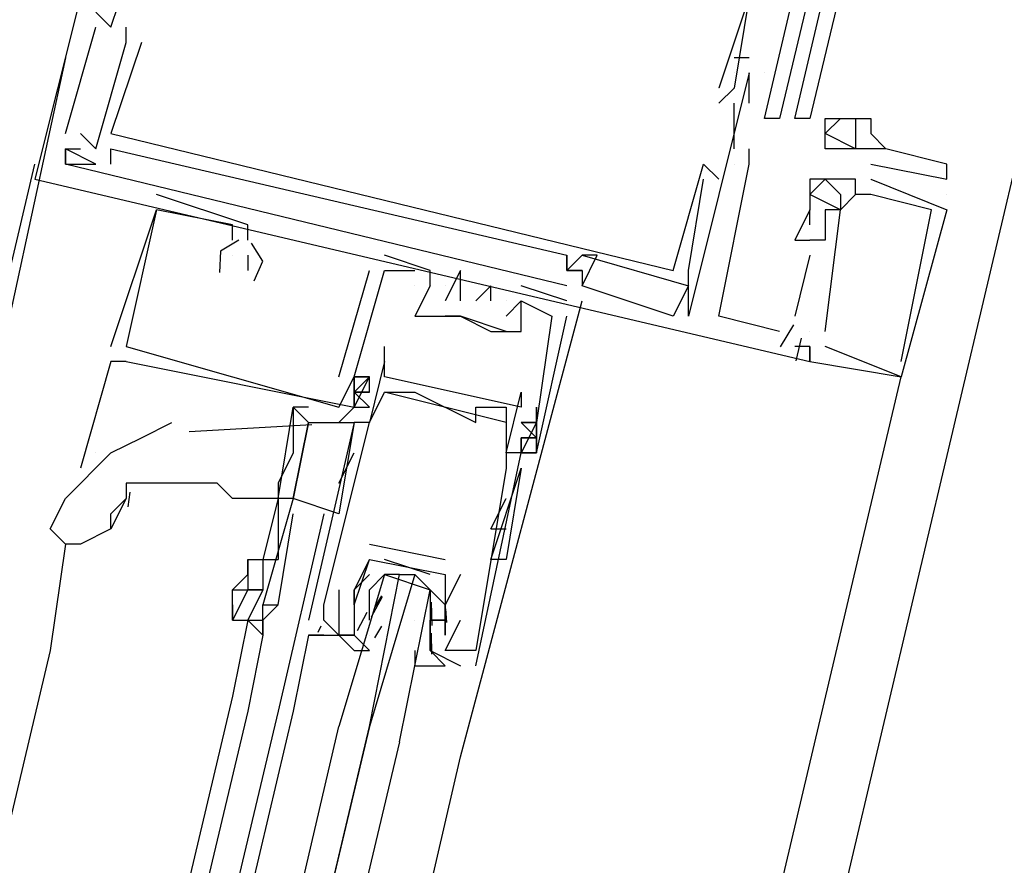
# Model space of a CAD drawing. Header units: feet. Extents: x -79 to 198, y -22 to 181.
# Tile 272 of 277: x 137.64 to 138.504, y 119.216 to 119.958. Entities that reach past the tile are written whole.
import ezdxf

# ---------------------------------------------------------------- set-up
doc = ezdxf.new("R2010")
doc.units = ezdxf.units.FT
doc.layers.add('A-LINEA', color=7, linetype='CONTINUOUS')

msp = doc.modelspace()

# ---------------------------------------------------------------- linework, layer by layer
at = {"layer": 'A-LINEA'}
for p, q in [((139.5467, 124.2044), (135.96, 109.0178)), ((137.68, 119.8578), (137.7067, 119.9511)), ((137.68, 119.8578), (137.7067, 119.9511)), ((137.68, 119.8578), (137.7067, 119.9511)), ((137.7067, 119.9511), (137.7067, 119.9511)), ((137.7067, 119.9511), (137.7067, 119.9511)), ((137.7067, 119.9511), (137.7067, 119.9511)), ((137.72, 119.9511), (137.72, 119.9511)), ((137.72, 119.9511), (137.72, 119.9511)), ((137.72, 119.9511), (137.72, 119.9511)), ((137.7333, 119.9511), (137.7333, 119.9511)), ((137.7333, 119.9511), (137.7333, 119.9511)), ((137.7333, 119.9511), (137.7333, 119.9511)), ((137.7333, 119.9378), (137.7333, 119.9378)), ((137.7333, 119.9378), (137.7333, 119.9378)), ((137.7333, 119.9378), (137.7333, 119.9378)), ((137.7467, 119.9378), (137.7467, 119.9378)), ((137.7467, 119.9378), (137.7467, 119.9378)), ((137.7467, 119.9378), (137.7467, 119.9378)), ((137.68, 119.9244), (137.5733, 119.4311)), ((138.28, 119.9244), (138.2667, 119.9244)), ((138.2667, 119.9244), (138.2667, 119.9244)), ((138.28, 119.9244), (138.2667, 119.9244)), ((138.2667, 119.9244), (138.2667, 119.9244)), ((138.28, 119.9244), (138.2667, 119.9244)), ((138.2667, 119.9244), (138.2667, 119.9244)), ((138.28, 119.9244), (138.28, 119.9244)), ((138.28, 119.9244), (138.28, 119.9244)), ((138.28, 119.9244), (138.28, 119.9244)), ((138.28, 119.9111), (138.2267, 119.6978)), ((138.28, 119.9111), (138.2267, 119.6978)), ((138.28, 119.9111), (138.2267, 119.6978)), ((138.2667, 119.9111), (138.2667, 119.9111)), ((138.2667, 119.9111), (138.2667, 119.9111)), ((138.2667, 119.9111), (138.2667, 119.9111)), ((138.2667, 119.9111), (138.2667, 119.9111)), ((138.2667, 119.9111), (138.2667, 119.9111)), ((138.2667, 119.9111), (138.2667, 119.9111)), ((138.28, 119.8844), (138.28, 119.9111)), ((138.28, 119.9111), (138.28, 119.9111)), ((138.28, 119.9111), (138.28, 119.9111)), ((138.28, 119.9111), (138.28, 119.9111)), ((138.28, 119.8844), (138.28, 119.9111)), ((138.28, 119.9111), (138.28, 119.9111)), ((138.28, 119.9111), (138.28, 119.9111)), ((138.28, 119.9111), (138.28, 119.9111)), ((138.28, 119.8844), (138.28, 119.9111)), ((138.28, 119.9111), (138.28, 119.9111)), ((138.28, 119.9111), (138.28, 119.9111)), ((138.28, 119.9111), (138.28, 119.9111)), ((138.2933, 119.9111), (138.2933, 119.9111)), ((138.2933, 119.9111), (138.2933, 119.9111)), ((138.2933, 119.9111), (138.2933, 119.9111)), ((138.2933, 119.9111), (138.2933, 119.9111)), ((138.2933, 119.9111), (138.2933, 119.9111)), ((138.2933, 119.9111), (138.2933, 119.9111)), ((138.2533, 119.8978), (138.2533, 119.8978)), ((138.2533, 119.8978), (138.2533, 119.8978)), ((138.2533, 119.8978), (138.2533, 119.8978)), ((138.2667, 119.8978), (138.2667, 119.8978)), ((138.2667, 119.8978), (138.2667, 119.8978)), ((138.2667, 119.8978), (138.2667, 119.8978)), ((138.2533, 119.8844), (138.2533, 119.8844)), ((138.2533, 119.8844), (138.2533, 119.8844)), ((138.2533, 119.8844), (138.2533, 119.8844)), ((138.2667, 119.8444), (138.2667, 119.8844)), ((138.2667, 119.8844), (138.2667, 119.8844)), ((138.2667, 119.8444), (138.2667, 119.8844)), ((138.2667, 119.8844), (138.2667, 119.8844)), ((138.2667, 119.8444), (138.2667, 119.8844)), ((138.2667, 119.8844), (138.2667, 119.8844)), ((138.28, 119.8844), (138.28, 119.8844)), ((138.28, 119.8844), (138.28, 119.8844)), ((138.28, 119.8844), (138.28, 119.8844)), ((138.3467, 119.8711), (138.3467, 119.8711)), ((138.36, 119.8711), (138.36, 119.8711)), ((138.36, 119.8711), (138.36, 119.8711)), ((138.36, 119.8711), (138.36, 119.8711)), ((138.3733, 119.8711), (138.3733, 119.8711)), ((138.3733, 119.8711), (138.3733, 119.8711)), ((138.3867, 119.8711), (138.3867, 119.8711)), ((137.68, 119.8578), (137.68, 119.8578)), ((137.68, 119.8578), (137.68, 119.8578)), ((137.68, 119.8578), (137.68, 119.8578)), ((137.7067, 119.8444), (137.6933, 119.8578)), ((137.6933, 119.8578), (137.6933, 119.8578)), ((137.7067, 119.8444), (137.6933, 119.8578)), ((137.6933, 119.8578), (137.6933, 119.8578)), ((137.7067, 119.8444), (137.6933, 119.8578)), ((137.6933, 119.8578), (137.6933, 119.8578)), ((137.72, 119.8578), (137.72, 119.8578)), ((137.72, 119.8578), (137.72, 119.8578)), ((137.72, 119.8578), (137.72, 119.8578)), ((138.3467, 119.8578), (138.3467, 119.8578)), ((138.3867, 119.8578), (138.3867, 119.8578)), ((137.68, 119.8444), (137.68, 119.8444)), ((137.68, 119.8444), (137.68, 119.8444)), ((137.68, 119.8444), (137.68, 119.8444)), ((137.68, 119.8444), (137.68, 119.8444)), ((137.68, 119.8444), (137.68, 119.8444)), ((137.68, 119.8444), (137.68, 119.8444)), ((137.6933, 119.8444), (137.6933, 119.8444)), ((137.6933, 119.8444), (137.6933, 119.8444)), ((137.6933, 119.8444), (137.6933, 119.8444)), ((137.7067, 119.8444), (137.7067, 119.8444)), ((137.7067, 119.8444), (137.7067, 119.8444)), ((137.7067, 119.8444), (137.7067, 119.8444)), ((137.7067, 119.8444), (137.7067, 119.8444)), ((137.7067, 119.8444), (137.7067, 119.8444)), ((137.7067, 119.8444), (137.7067, 119.8444)), ((137.72, 119.8444), (137.72, 119.8444)), ((137.72, 119.8444), (137.72, 119.8444)), ((137.72, 119.8444), (137.72, 119.8444)), ((138.2667, 119.8444), (138.2667, 119.8444)), ((138.2667, 119.8444), (138.2667, 119.8444)), ((138.2667, 119.8444), (138.2667, 119.8444)), ((138.28, 119.8444), (138.28, 119.8444)), ((138.28, 119.8444), (138.28, 119.8444)), ((138.28, 119.8444), (138.28, 119.8444)), ((138.3467, 119.8444), (138.3467, 119.8444)), ((138.36, 119.8444), (138.36, 119.8444)), ((138.3733, 119.8444), (138.3733, 119.8444)), ((138.3733, 119.8444), (138.3733, 119.8444)), ((138.3733, 119.8444), (138.3733, 119.8444)), ((138.3867, 119.8444), (138.3867, 119.8444)), ((138.3867, 119.8444), (138.3867, 119.8444)), ((138.3867, 119.8444), (138.3867, 119.8444)), ((138.3867, 119.8444), (138.3867, 119.8444)), ((138.4, 119.8444), (138.4, 119.8444)), ((138.4, 119.8444), (138.4, 119.8444)), ((138.4, 119.8444), (138.4, 119.8444)), ((136.0267, 112.9511), (137.6533, 119.8311)), ((137.68, 119.8311), (137.68, 119.8311)), ((137.68, 119.8311), (137.68, 119.8311)), ((137.68, 119.8311), (137.68, 119.8311)), ((137.68, 119.8311), (137.68, 119.8311)), ((137.68, 119.8311), (137.68, 119.8311)), ((137.68, 119.8311), (137.68, 119.8311)), ((137.6933, 119.8311), (137.6933, 119.8311)), ((137.6933, 119.8311), (137.6933, 119.8311)), ((137.6933, 119.8311), (137.6933, 119.8311)), ((137.7067, 119.8311), (137.7067, 119.8311)), ((137.7067, 119.8311), (137.7067, 119.8311)), ((137.7067, 119.8311), (137.7067, 119.8311)), ((137.7067, 119.8311), (137.7067, 119.8311)), ((137.7067, 119.8311), (137.7067, 119.8311)), ((137.7067, 119.8311), (137.7067, 119.8311)), ((137.72, 119.8311), (137.72, 119.8311)), ((137.72, 119.8311), (137.72, 119.8311)), ((137.72, 119.8311), (137.72, 119.8311)), ((138.24, 119.8311), (138.24, 119.8311)), ((138.24, 119.8311), (138.24, 119.8311)), ((138.24, 119.8311), (138.24, 119.8311)), ((138.2667, 119.8311), (138.2667, 119.8311)), ((138.2667, 119.8311), (138.2667, 119.8311)), ((138.2667, 119.8311), (138.2667, 119.8311)), ((138.2667, 119.8311), (138.2667, 119.8311)), ((138.2667, 119.8311), (138.2667, 119.8311)), ((138.2667, 119.8311), (138.2667, 119.8311)), ((138.28, 119.8311), (138.28, 119.8311)), ((138.28, 119.8311), (138.28, 119.8311)), ((138.28, 119.8311), (138.28, 119.8311)), ((138.28, 119.8311), (138.28, 119.8311)), ((138.28, 119.8311), (138.28, 119.8311)), ((138.28, 119.8311), (138.28, 119.8311)), ((138.28, 119.8311), (138.28, 119.8311)), ((138.28, 119.8311), (138.28, 119.8311)), ((138.28, 119.8311), (138.28, 119.8311)), ((138.3867, 119.8311), (138.3867, 119.8311)), ((138.4533, 119.8311), (138.4533, 119.8311)), ((137.6533, 119.8178), (137.6533, 119.8178)), ((137.6533, 119.8178), (137.6533, 119.8178)), ((137.6533, 119.8178), (137.6533, 119.8178)), ((138.24, 119.8178), (138.24, 119.8178)), ((138.24, 119.8178), (138.24, 119.8178)), ((138.24, 119.8178), (138.24, 119.8178)), ((138.2533, 119.8178), (138.2533, 119.8178)), ((138.2533, 119.8178), (138.2533, 119.8178)), ((138.2533, 119.8178), (138.2533, 119.8178)), ((138.3333, 119.8178), (138.3333, 119.8178)), ((138.3333, 119.8178), (138.3333, 119.8178)), ((138.3333, 119.8178), (138.3333, 119.8178)), ((138.3467, 119.8178), (138.3467, 119.8178)), ((138.3467, 119.8178), (138.3467, 119.8178)), ((138.3467, 119.8178), (138.3467, 119.8178)), ((138.3467, 119.8178), (138.3467, 119.8178)), ((138.3467, 119.8178), (138.3467, 119.8178)), ((138.3467, 119.8178), (138.3467, 119.8178)), ((138.36, 119.8178), (138.36, 119.8178)), ((138.36, 119.8178), (138.36, 119.8178)), ((138.36, 119.8178), (138.36, 119.8178)), ((138.3733, 119.8178), (138.3733, 119.8178)), ((138.3733, 119.8178), (138.3733, 119.8178)), ((138.3733, 119.8178), (138.3733, 119.8178)), ((138.3867, 119.8178), (138.3867, 119.8178)), ((138.3867, 119.8178), (138.3867, 119.8178)), ((138.3867, 119.8178), (138.3867, 119.8178)), ((138.4533, 119.8178), (138.4533, 119.8178)), ((137.76, 119.8044), (137.76, 119.8044)), ((137.76, 119.8044), (137.76, 119.8044)), ((137.76, 119.8044), (137.76, 119.8044)), ((138.3333, 119.8044), (138.3333, 119.8044)), ((138.3333, 119.8044), (138.3333, 119.8044)), ((138.3333, 119.8044), (138.3333, 119.8044)), ((138.36, 119.8044), (138.36, 119.8044)), ((138.36, 119.8044), (138.36, 119.8044)), ((138.36, 119.8044), (138.36, 119.8044)), ((138.3733, 119.8044), (138.3733, 119.8044)), ((138.3733, 119.8044), (138.3733, 119.8044)), ((138.3733, 119.8044), (138.3733, 119.8044)), ((138.3733, 119.8044), (138.3733, 119.8044)), ((138.3733, 119.8044), (138.3733, 119.8044)), ((138.3733, 119.8044), (138.3733, 119.8044)), ((138.3867, 119.8044), (138.3867, 119.8044)), ((138.3867, 119.8044), (138.3867, 119.8044)), ((138.3867, 119.8044), (138.3867, 119.8044)), ((138.3867, 119.8044), (138.3867, 119.8044)), ((138.3867, 119.8044), (138.3867, 119.8044)), ((138.3867, 119.8044), (138.3867, 119.8044)), ((138.4533, 119.8044), (138.4533, 119.8044)), ((137.72, 119.6711), (137.76, 119.7911)), ((137.72, 119.6711), (137.76, 119.7911)), ((137.72, 119.6711), (137.76, 119.7911)), ((137.76, 119.7911), (137.76, 119.7911)), ((137.76, 119.7911), (137.76, 119.7911)), ((137.76, 119.7911), (137.76, 119.7911)), ((137.76, 119.7911), (137.76, 119.7911)), ((137.76, 119.7911), (137.76, 119.7911)), ((137.76, 119.7911), (137.76, 119.7911)), ((138.3333, 119.7911), (138.3333, 119.7911)), ((138.3333, 119.7911), (138.3333, 119.7911)), ((138.3333, 119.7911), (138.3333, 119.7911)), ((138.3333, 119.7911), (138.3333, 119.7911)), ((138.3333, 119.7911), (138.3333, 119.7911)), ((138.3333, 119.7911), (138.3333, 119.7911)), ((138.3467, 119.7911), (138.3467, 119.7911)), ((138.3467, 119.7911), (138.3467, 119.7911)), ((138.3467, 119.7911), (138.3467, 119.7911)), ((138.3467, 119.7911), (138.3467, 119.7911)), ((138.3467, 119.7911), (138.3467, 119.7911)), ((138.3467, 119.7911), (138.3467, 119.7911)), ((138.3467, 119.7911), (138.3467, 119.7911)), ((138.3467, 119.7911), (138.3467, 119.7911)), ((138.3467, 119.7911), (138.3467, 119.7911)), ((138.36, 119.7911), (138.36, 119.7911)), ((138.36, 119.7911), (138.36, 119.7911)), ((138.36, 119.7911), (138.36, 119.7911)), ((138.36, 119.7911), (138.36, 119.7911)), ((138.36, 119.7911), (138.36, 119.7911)), ((138.36, 119.7911), (138.36, 119.7911)), ((138.44, 119.7911), (138.44, 119.7911)), ((138.44, 119.7911), (138.44, 119.7911)), ((138.44, 119.7911), (138.44, 119.7911)), ((138.4533, 119.7911), (138.4533, 119.7911)), ((138.4533, 119.7911), (138.4533, 119.7911)), ((138.4533, 119.7911), (138.4533, 119.7911)), ((137.8267, 119.7778), (137.8267, 119.7778)), ((137.8267, 119.7778), (137.8267, 119.7778)), ((137.8267, 119.7778), (137.8267, 119.7778)), ((137.84, 119.7778), (137.84, 119.7778)), ((137.84, 119.7778), (137.84, 119.7778)), ((137.84, 119.7778), (137.84, 119.7778)), ((138.3333, 119.7778), (138.3333, 119.7778)), ((138.3333, 119.7778), (138.3333, 119.7778)), ((138.3333, 119.7778), (138.3333, 119.7778)), ((138.3467, 119.7778), (138.3467, 119.7778)), ((138.3467, 119.7778), (138.3467, 119.7778)), ((138.3467, 119.7778), (138.3467, 119.7778)), ((137.8267, 119.7644), (137.8267, 119.7644)), ((137.8267, 119.7644), (137.8267, 119.7644)), ((137.8267, 119.7644), (137.8267, 119.7644)), ((137.84, 119.7644), (137.84, 119.7644)), ((137.84, 119.7644), (137.84, 119.7644)), ((137.84, 119.7644), (137.84, 119.7644)), ((138.32, 119.7644), (138.3333, 119.7644)), ((138.32, 119.7644), (138.32, 119.7644)), ((138.32, 119.7644), (138.3333, 119.7644)), ((138.32, 119.7644), (138.32, 119.7644)), ((138.32, 119.7644), (138.3333, 119.7644)), ((138.32, 119.7644), (138.32, 119.7644)), ((138.3333, 119.7644), (138.3333, 119.7644)), ((138.3333, 119.7644), (138.3333, 119.7644)), ((138.3333, 119.7644), (138.3333, 119.7644)), ((138.3333, 119.7644), (138.3333, 119.7644)), ((138.3333, 119.7644), (138.3333, 119.7644)), ((138.3333, 119.7644), (138.3333, 119.7644)), ((138.3467, 119.7644), (138.3467, 119.7644)), ((138.3467, 119.7644), (138.3467, 119.7644)), ((138.3467, 119.7644), (138.3467, 119.7644)), ((137.8267, 119.7511), (137.8267, 119.7511)), ((137.8267, 119.7511), (137.8267, 119.7511)), ((137.8267, 119.7511), (137.8267, 119.7511)), ((137.84, 119.7511), (137.84, 119.7378)), ((137.84, 119.7511), (137.84, 119.7511)), ((137.84, 119.7511), (137.84, 119.7378)), ((137.84, 119.7511), (137.84, 119.7511)), ((137.84, 119.7511), (137.84, 119.7378)), ((137.84, 119.7511), (137.84, 119.7511)), ((137.96, 119.7511), (137.96, 119.7511)), ((137.96, 119.7511), (137.96, 119.7511)), ((137.96, 119.7511), (137.96, 119.7511)), ((138.12, 119.7511), (138.12, 119.7511)), ((138.12, 119.7511), (138.12, 119.7511)), ((138.12, 119.7511), (138.12, 119.7511)), ((138.1333, 119.7511), (138.1333, 119.7511)), ((138.1333, 119.7511), (138.1333, 119.7511)), ((138.1333, 119.7511), (138.1333, 119.7511)), ((138.1333, 119.7511), (138.1333, 119.7511)), ((138.1333, 119.7511), (138.1333, 119.7511)), ((138.1333, 119.7511), (138.1333, 119.7511)), ((138.1467, 119.7511), (138.1467, 119.7511)), ((138.1467, 119.7511), (138.1467, 119.7511)), ((138.1467, 119.7511), (138.1467, 119.7511)), ((138.3333, 119.7511), (138.32, 119.6978)), ((138.3333, 119.7511), (138.32, 119.6978)), ((138.3333, 119.7511), (138.32, 119.6978)), ((138.3333, 119.7511), (138.3333, 119.7511)), ((138.3333, 119.7511), (138.3333, 119.7511)), ((138.3333, 119.7511), (138.3333, 119.7511)), ((137.84, 119.7378), (137.84, 119.7378)), ((137.84, 119.7378), (137.84, 119.7378)), ((137.84, 119.7378), (137.84, 119.7378)), ((137.92, 119.6444), (137.9467, 119.7378)), ((137.92, 119.6444), (137.9467, 119.7378)), ((137.92, 119.6444), (137.9467, 119.7378)), ((137.9467, 119.7378), (137.9467, 119.7378)), ((137.9467, 119.7378), (137.9467, 119.7378)), ((137.9467, 119.7378), (137.9467, 119.7378)), ((137.96, 119.7378), (137.96, 119.7378)), ((137.96, 119.7378), (137.96, 119.7378)), ((137.96, 119.7378), (137.96, 119.7378)), ((137.96, 119.7378), (137.96, 119.7378)), ((137.96, 119.7378), (137.96, 119.7378)), ((137.96, 119.7378), (137.96, 119.7378)), ((137.9867, 119.7378), (137.9867, 119.7378)), ((137.9867, 119.7378), (137.9867, 119.7378)), ((137.9867, 119.7378), (137.9867, 119.7378)), ((138, 119.7378), (138, 119.7378)), ((138, 119.7378), (138, 119.7378)), ((138, 119.7378), (138, 119.7378)), ((138.0267, 119.7378), (138.0267, 119.7378)), ((138.0267, 119.7378), (138.0267, 119.7378)), ((138.0267, 119.7378), (138.0267, 119.7378)), ((138.12, 119.7378), (138.12, 119.7378)), ((138.12, 119.7378), (138.12, 119.7378)), ((138.12, 119.7378), (138.12, 119.7378)), ((138.12, 119.7378), (138.12, 119.7378)), ((138.12, 119.7378), (138.12, 119.7378)), ((138.12, 119.7378), (138.12, 119.7378)), ((138.12, 119.7378), (138.12, 119.7378)), ((138.12, 119.7378), (138.12, 119.7378)), ((138.12, 119.7378), (138.12, 119.7378)), ((138.1333, 119.7378), (138.1333, 119.7378)), ((138.1333, 119.7378), (138.1333, 119.7244)), ((138.1333, 119.7378), (138.1333, 119.7378)), ((138.1333, 119.7378), (138.1333, 119.7378)), ((138.1333, 119.7378), (138.1333, 119.7244)), ((138.1333, 119.7378), (138.1333, 119.7378)), ((138.1333, 119.7378), (138.1333, 119.7378)), ((138.1333, 119.7378), (138.1333, 119.7244)), ((138.1333, 119.7378), (138.1333, 119.7378)), ((138.2133, 119.7378), (138.2133, 119.7378)), ((138.2133, 119.7378), (138.2133, 119.7378)), ((138.2133, 119.7378), (138.2133, 119.7378)), ((138.2267, 119.7378), (138.2267, 119.7378)), ((138.2267, 119.7378), (138.2267, 119.7378)), ((138.2267, 119.7378), (138.2267, 119.7378)), ((137.9867, 119.7244), (137.9867, 119.7244)), ((137.9867, 119.7244), (137.9867, 119.7244)), ((137.9867, 119.7244), (137.9867, 119.7244)), ((138, 119.7244), (138, 119.7244)), ((138, 119.7244), (138, 119.7244)), ((138, 119.7244), (138, 119.7244)), ((138, 119.7244), (138, 119.7244)), ((138, 119.7244), (138, 119.7244)), ((138, 119.7244), (138, 119.7244)), ((138.0133, 119.7244), (138.0133, 119.7244)), ((138.0133, 119.7244), (138.0133, 119.7244)), ((138.0133, 119.7244), (138.0133, 119.7244)), ((138.0267, 119.7244), (138.0267, 119.7244)), ((138.0267, 119.7244), (138.0267, 119.7244)), ((138.0267, 119.7244), (138.0267, 119.7244)), ((138.0533, 119.7244), (138.0533, 119.7244)), ((138.0533, 119.7244), (138.0533, 119.7244)), ((138.0533, 119.7244), (138.0533, 119.7244)), ((138.08, 119.7244), (138.08, 119.7244)), ((138.08, 119.7244), (138.08, 119.7244)), ((138.08, 119.7244), (138.08, 119.7244)), ((138.12, 119.7244), (138.12, 119.7244)), ((138.12, 119.7244), (138.12, 119.7244)), ((138.12, 119.7244), (138.12, 119.7244)), ((138.1333, 119.7244), (138.1333, 119.7244)), ((138.1333, 119.7244), (138.1333, 119.7244)), ((138.1333, 119.7244), (138.1333, 119.7244)), ((138.1333, 119.7244), (138.1333, 119.7244)), ((138.1333, 119.7244), (138.1333, 119.7244)), ((138.1333, 119.7244), (138.1333, 119.7244)), ((138.2267, 119.7244), (138.2133, 119.6978)), ((138.2267, 119.7244), (138.2133, 119.6978)), ((138.2267, 119.7244), (138.2133, 119.6978)), ((138.2267, 119.7244), (138.2267, 119.7244)), ((138.2267, 119.7244), (138.2267, 119.7244)), ((138.2267, 119.7244), (138.2267, 119.7244)), ((138.0133, 119.7111), (138.0133, 119.7111)), ((138.0133, 119.7111), (138.0133, 119.7111)), ((138.0133, 119.7111), (138.0133, 119.7111)), ((138.0267, 119.7111), (138.0267, 119.7111)), ((138.0267, 119.7111), (138.0267, 119.7111)), ((138.0267, 119.7111), (138.0267, 119.7111)), ((138.0267, 119.3111), (138.1333, 119.7111)), ((138.04, 119.7111), (138.04, 119.7111)), ((138.04, 119.7111), (138.04, 119.7111)), ((138.04, 119.7111), (138.04, 119.7111)), ((138.0533, 119.7111), (138.0533, 119.7111)), ((138.0533, 119.7111), (138.0533, 119.7111)), ((138.0533, 119.7111), (138.0533, 119.7111)), ((138.0667, 119.7111), (138.0667, 119.7111)), ((138.0667, 119.7111), (138.0667, 119.7111)), ((138.0667, 119.7111), (138.0667, 119.7111)), ((138.08, 119.7111), (138.08, 119.7111)), ((138.08, 119.7111), (138.08, 119.7111)), ((138.08, 119.7111), (138.08, 119.7111)), ((138.08, 119.7111), (138.08, 119.7111)), ((138.08, 119.7111), (138.08, 119.7111)), ((138.08, 119.7111), (138.08, 119.7111)), ((138.12, 119.7111), (138.12, 119.7111)), ((138.12, 119.7111), (138.12, 119.7111)), ((138.12, 119.7111), (138.12, 119.7111)), ((137.9867, 119.6978), (137.9867, 119.6978)), ((137.9867, 119.6978), (137.9867, 119.6978)), ((137.9867, 119.6978), (137.9867, 119.6978)), ((138, 119.6978), (138, 119.6978)), ((138, 119.6978), (138.0133, 119.6978)), ((138, 119.6978), (138, 119.6978)), ((138, 119.6978), (138, 119.6978)), ((138.0267, 119.6978), (138.0267, 119.6978)), ((138.0267, 119.6978), (138.0267, 119.6978)), ((138.0267, 119.6978), (138.0267, 119.6978)), ((138.0267, 119.6978), (138.0267, 119.6978)), ((138.0267, 119.6978), (138.0267, 119.6978)), ((138.0667, 119.6978), (138.0667, 119.6978)), ((138.0667, 119.6978), (138.0667, 119.6978)), ((138.0667, 119.6978), (138.0667, 119.6978)), ((138.1067, 119.6978), (138.1067, 119.6978)), ((138.1067, 119.6978), (138.1067, 119.6978)), ((138.1067, 119.6978), (138.1067, 119.6978)), ((138.12, 119.6978), (138.12, 119.6978)), ((138.12, 119.6978), (138.12, 119.6978)), ((138.12, 119.6978), (138.12, 119.6978)), ((138.2133, 119.6978), (138.2133, 119.6978)), ((138.2133, 119.6978), (138.2133, 119.6978)), ((138.2133, 119.6978), (138.2133, 119.6978)), ((138.2133, 119.6978), (138.2133, 119.6978)), ((138.2133, 119.6978), (138.2133, 119.6978)), ((138.2133, 119.6978), (138.2133, 119.6978)), ((138.2267, 119.6978), (138.2267, 119.6978)), ((138.2267, 119.6978), (138.2267, 119.6978)), ((138.2267, 119.6978), (138.2267, 119.6978)), ((138.2267, 119.6978), (138.2267, 119.6978)), ((138.2267, 119.6978), (138.2267, 119.6978)), ((138.2267, 119.6978), (138.2267, 119.6978)), ((138.2533, 119.6978), (138.2533, 119.6978)), ((138.2533, 119.6978), (138.2533, 119.6978)), ((138.2533, 119.6978), (138.2533, 119.6978)), ((138.32, 119.6978), (138.32, 119.6978)), ((138.32, 119.6978), (138.32, 119.6978)), ((138.32, 119.6978), (138.32, 119.6978)), ((138.3188, 119.6902), (138.3073, 119.6707)), ((138.3188, 119.6902), (138.3073, 119.6707)), ((138.3188, 119.6902), (138.3073, 119.6707)), ((138.0533, 119.6844), (138.0533, 119.6844)), ((138.0533, 119.6844), (138.0533, 119.6844)), ((138.0533, 119.6844), (138.0533, 119.6844)), ((138.08, 119.6844), (138.08, 119.6844)), ((138.08, 119.6844), (138.08, 119.6844)), ((138.08, 119.6844), (138.08, 119.6844)), ((138.3067, 119.6844), (138.3067, 119.6844)), ((138.3067, 119.6844), (138.3067, 119.6844)), ((138.3067, 119.6844), (138.3067, 119.6844)), ((138.3257, 119.6784), (138.3209, 119.6584)), ((138.3257, 119.6784), (138.3209, 119.6584)), ((138.3257, 119.6784), (138.3209, 119.6584)), ((138.3333, 119.6844), (138.3333, 119.6844)), ((138.3333, 119.6844), (138.3333, 119.6844)), ((138.3333, 119.6844), (138.3333, 119.6844)), ((138.3333, 119.6844), (138.3333, 119.6844)), ((138.3333, 119.6844), (138.3333, 119.6844)), ((138.3333, 119.6844), (138.3333, 119.6844)), ((138.3467, 119.6844), (138.3467, 119.6844)), ((138.3467, 119.6844), (138.3467, 119.6844)), ((138.3467, 119.6844), (138.3467, 119.6844)), ((137.72, 119.6711), (137.72, 119.6711)), ((137.72, 119.6711), (137.72, 119.6711)), ((137.72, 119.6711), (137.72, 119.6711)), ((137.7333, 119.6711), (137.7333, 119.6711)), ((137.7333, 119.6711), (137.7333, 119.6711)), ((137.7333, 119.6711), (137.7333, 119.6711)), ((137.7333, 119.6711), (137.7333, 119.6711)), ((137.7333, 119.6711), (137.7333, 119.6711)), ((137.7333, 119.6711), (137.7333, 119.6711)), ((137.96, 119.6711), (137.96, 119.6711)), ((138.32, 119.6711), (138.32, 119.6711)), ((138.32, 119.6711), (138.32, 119.6711)), ((138.32, 119.6711), (138.32, 119.6711)), ((138.3333, 119.6711), (138.3333, 119.6711)), ((138.3333, 119.6711), (138.3333, 119.6711)), ((138.3333, 119.6711), (138.3333, 119.6711)), ((138.3333, 119.6711), (138.3333, 119.6711)), ((138.3333, 119.6711), (138.3333, 119.6711)), ((138.3333, 119.6711), (138.3333, 119.6711)), ((138.3467, 119.6711), (138.3467, 119.6711)), ((138.3467, 119.6711), (138.3467, 119.6711)), ((138.3467, 119.6711), (138.3467, 119.6711)), ((137.72, 119.6578), (137.6933, 119.5644)), ((137.7333, 119.6578), (137.72, 119.6578)), ((137.7333, 119.6578), (137.72, 119.6578)), ((137.7333, 119.6578), (137.72, 119.6578)), ((137.7333, 119.6578), (137.7333, 119.6578)), ((137.7333, 119.6578), (137.7333, 119.6578)), ((137.7333, 119.6578), (137.7333, 119.6578)), ((137.96, 119.6578), (137.96, 119.6578)), ((137.96, 119.6578), (137.96, 119.6578)), ((138.3333, 119.6578), (138.3333, 119.6578)), ((138.3333, 119.6578), (138.3333, 119.6578)), ((138.3333, 119.6578), (138.3333, 119.6578)), ((138.3333, 119.6578), (138.3333, 119.6578)), ((138.3333, 119.6578), (138.3333, 119.6578)), ((138.3333, 119.6578), (138.3333, 119.6578)), ((138.4133, 119.6578), (138.4133, 119.6578)), ((138.4133, 119.6578), (138.4133, 119.6578)), ((138.4133, 119.6578), (138.4133, 119.6578)), ((136.7867, 112.7644), (138.4133, 119.6444)), ((137.92, 119.6444), (137.92, 119.6444)), ((137.92, 119.6444), (137.92, 119.6444)), ((137.92, 119.6444), (137.92, 119.6444)), ((137.9333, 119.6444), (137.9333, 119.6444)), ((137.9333, 119.6444), (137.9333, 119.6444)), ((137.9333, 119.6444), (137.9333, 119.6444)), ((137.9333, 119.6444), (137.9333, 119.6444)), ((137.9333, 119.6444), (137.9333, 119.6444)), ((137.9333, 119.6444), (137.9333, 119.6444)), ((137.9333, 119.6444), (137.9333, 119.6444)), ((137.9333, 119.6444), (137.9333, 119.6444)), ((137.9333, 119.6444), (137.9333, 119.6444)), ((137.9467, 119.6311), (137.9467, 119.6444)), ((137.9467, 119.6444), (137.9467, 119.6444)), ((137.9467, 119.6444), (137.9467, 119.6444)), ((137.9467, 119.6311), (137.9467, 119.6444)), ((137.9467, 119.6444), (137.9467, 119.6444)), ((137.9467, 119.6444), (137.9467, 119.6444)), ((137.9467, 119.6311), (137.9467, 119.6444)), ((137.9467, 119.6444), (137.9467, 119.6444)), ((137.9467, 119.6444), (137.9467, 119.6444)), ((137.96, 119.6444), (137.96, 119.6444)), ((138.4133, 119.6444), (138.4133, 119.6444)), ((138.4133, 119.6444), (138.4133, 119.6444)), ((138.4133, 119.6444), (138.4133, 119.6444)), ((138.4133, 119.6444), (138.4133, 119.6444)), ((138.4133, 119.6444), (138.4133, 119.6444)), ((138.4133, 119.6444), (138.4133, 119.6444)), ((137.9333, 119.6311), (137.9333, 119.6311)), ((137.9333, 119.6311), (137.9333, 119.6311)), ((137.9333, 119.6311), (137.9333, 119.6311)), ((137.9467, 119.6311), (137.9467, 119.6311)), ((137.9467, 119.6311), (137.9467, 119.6311)), ((137.9467, 119.6311), (137.9467, 119.6311)), ((137.96, 119.6311), (137.96, 119.6311)), ((138.0667, 119.6044), (137.96, 119.6311)), ((138.0667, 119.6044), (137.96, 119.6311)), ((138.0667, 119.6044), (137.96, 119.6311)), ((137.9733, 119.6311), (137.9733, 119.6311)), ((137.9867, 119.6311), (137.9867, 119.6311)), ((138.08, 119.6311), (138.08, 119.6311)), ((137.8933, 119.6178), (137.88, 119.6178)), ((137.9333, 119.6178), (137.92, 119.6044)), ((137.92, 119.6178), (137.92, 119.6178)), ((137.92, 119.6178), (137.92, 119.6178)), ((137.92, 119.6178), (137.92, 119.6178)), ((137.9333, 119.6178), (137.9467, 119.6178)), ((137.9333, 119.6178), (137.9333, 119.6178)), ((137.9333, 119.6178), (137.9467, 119.6178)), ((137.9333, 119.6178), (137.9333, 119.6178)), ((137.9333, 119.6178), (137.9467, 119.6178)), ((137.9333, 119.6178), (137.9333, 119.6178)), ((138.04, 119.6178), (138.04, 119.6178)), ((138.0667, 119.6178), (138.0667, 119.6178)), ((138.08, 119.6178), (138.08, 119.6178)), ((138.0933, 119.6178), (138.0933, 119.6178)), ((138.0933, 119.6178), (138.0933, 119.6178)), ((138.0933, 119.6178), (138.0933, 119.6178)), ((137.8962, 119.6023), (137.7885, 119.5962)), ((137.9333, 119.6044), (137.8933, 119.4311)), ((137.9333, 119.6044), (137.92, 119.5244)), ((137.9333, 119.6044), (137.9333, 119.6044)), ((137.9467, 119.6044), (137.9467, 119.6044)), ((137.9467, 119.6044), (137.9467, 119.6044)), ((138.04, 119.6044), (138.04, 119.6044)), ((138.0667, 119.6044), (138.0667, 119.6044)), ((138.0933, 119.6044), (138.08, 119.6044)), ((138.0933, 119.6044), (138.0933, 119.6044)), ((138.0933, 119.6044), (138.0933, 119.6044)), ((138.0933, 119.6044), (138.0933, 119.6044)), ((138.0933, 119.6044), (138.0933, 119.6044)), ((138.0933, 119.6044), (138.0933, 119.6044)), ((138.0933, 119.6044), (138.0933, 119.6044)), ((138.0933, 119.6044), (138.0933, 119.6044)), ((138.08, 119.5911), (138.08, 119.5911)), ((138.08, 119.5911), (138.08, 119.5911)), ((138.08, 119.5911), (138.08, 119.5911)), ((138.08, 119.5911), (138.08, 119.5911)), ((138.08, 119.5911), (138.08, 119.5911)), ((137.7067, 119.5778), (137.7067, 119.5778)), ((137.92, 119.5511), (137.9333, 119.5778)), ((138.0667, 119.5778), (138.0667, 119.5778)), ((138.0667, 119.5778), (138.0667, 119.5778)), ((138.08, 119.5778), (138.08, 119.5778)), ((138.08, 119.5778), (138.08, 119.5778)), ((138.08, 119.5778), (138.08, 119.5778)), ((138.08, 119.5778), (138.08, 119.5778)), ((138.08, 119.5778), (138.08, 119.5778)), ((138.08, 119.5778), (138.08, 119.5778)), ((138.08, 119.5778), (138.08, 119.5778)), ((138.0933, 119.5778), (138.0933, 119.5778)), ((138.0933, 119.5778), (138.0933, 119.5778)), ((138.0933, 119.5778), (138.0933, 119.5778)), ((138.0933, 119.5778), (138.0933, 119.5778)), ((138.0933, 119.5778), (138.0933, 119.5778)), ((138.0933, 119.5778), (138.0933, 119.5778)), ((138.0533, 119.4844), (138.08, 119.5644)), ((138.0533, 119.4844), (138.08, 119.5644)), ((138.0667, 119.5644), (138.0667, 119.5644)), ((138.08, 119.5644), (138.08, 119.5644)), ((137.7366, 119.5434), (137.7348, 119.5305)), ((137.7333, 119.5378), (137.72, 119.5111)), ((137.8667, 119.5378), (137.8533, 119.4844)), ((137.8667, 119.5378), (137.8667, 119.5378)), ((137.8667, 119.5378), (137.8667, 119.5378)), ((137.88, 119.5378), (137.88, 119.5378)), ((138.0533, 119.5111), (138.0667, 119.5378)), ((138.0667, 119.5378), (138.0667, 119.5378)), ((137.9067, 119.5244), (137.8667, 119.3511)), ((138.0533, 119.5111), (138.0667, 119.5111)), ((137.68, 119.4978), (137.6667, 119.4044)), ((137.9467, 119.4978), (138.0133, 119.4844)), ((137.9467, 119.4978), (137.9467, 119.4978)), ((137.9467, 119.4844), (137.9467, 119.4844)), ((137.9467, 119.4844), (137.9467, 119.4844)), ((138, 119.4711), (137.96, 119.4844)), ((138.0133, 119.4844), (138.0133, 119.4844)), ((138.0667, 119.4844), (138.0667, 119.4844)), ((137.96, 119.4711), (137.96, 119.4711)), ((137.9733, 119.4711), (137.9867, 119.4711)), ((138.0267, 119.4711), (138.0133, 119.4444)), ((138.0133, 119.4711), (138.0133, 119.4711)), ((138.0133, 119.4711), (138.0133, 119.4711)), ((138.0267, 119.4711), (138.0267, 119.4711)), ((137.8267, 119.4578), (137.8267, 119.4578)), ((137.92, 119.4578), (137.92, 119.4578)), ((137.9333, 119.4578), (137.9333, 119.4578)), ((137.9333, 119.4578), (137.9333, 119.4578)), ((137.9467, 119.4578), (137.9467, 119.4578)), ((137.9486, 119.4339), (137.9583, 119.4519)), ((137.9515, 119.4422), (137.9577, 119.4524)), ((138.0009, 119.4467), (138.0014, 119.4263)), ((137.8267, 119.4444), (137.8267, 119.4444)), ((137.9067, 119.4444), (137.9067, 119.4444)), ((137.9333, 119.4444), (137.9333, 119.4444)), ((137.9333, 119.4444), (137.9333, 119.4444)), ((137.9364, 119.4219), (137.9448, 119.4381)), ((137.9467, 119.4311), (137.9467, 119.4444)), ((138, 119.4444), (138, 119.4444)), ((138.0133, 119.4444), (138.0133, 119.4444)), ((138.0135, 119.4409), (138.0145, 119.429)), ((137.8267, 119.4311), (137.8267, 119.4311)), ((137.84, 119.4311), (137.8267, 119.3644)), ((137.84, 119.4311), (137.84, 119.4311)), ((137.8933, 119.4311), (137.8933, 119.4311)), ((137.9067, 119.4311), (137.9067, 119.4311)), ((137.9333, 119.4311), (137.9333, 119.4311)), ((137.9467, 119.4311), (137.9467, 119.4311)), ((137.9867, 119.4311), (137.9867, 119.4311)), ((138, 119.4311), (138, 119.4311)), ((138, 119.4311), (138, 119.4178)), ((138.0133, 119.4311), (138.0133, 119.4311)), ((138.0133, 119.4311), (138.0133, 119.4311)), ((138.0133, 119.4311), (138.0133, 119.4311)), ((138.0267, 119.4311), (138.0267, 119.4311)), ((137.9018, 119.4204), (137.9045, 119.426)), ((137.9018, 119.4204), (137.9045, 119.426)), ((137.9018, 119.4204), (137.9045, 119.426)), ((137.9515, 119.4155), (137.9577, 119.4257)), ((138.0008, 119.4196), (138.0011, 119.4013)), ((137.8533, 119.4178), (137.84, 119.3511)), ((137.8933, 119.4178), (137.9333, 119.4178)), ((137.8933, 119.4178), (137.8933, 119.4178)), ((137.9067, 119.4178), (137.8933, 119.4178)), ((137.9067, 119.4178), (137.8933, 119.4178)), ((137.9067, 119.4178), (137.8933, 119.4178)), ((137.92, 119.4178), (137.92, 119.4178)), ((137.9333, 119.4178), (137.9333, 119.4178)), ((137.9467, 119.4178), (137.9467, 119.4178)), ((138, 119.4178), (138, 119.4178)), ((138.0001, 119.4142), (138.0012, 119.4024)), ((138.0133, 119.4178), (138.0133, 119.4178)), ((137.6667, 119.4044), (136.9733, 116.4844)), ((138, 119.4044), (138.0267, 119.3911)), ((138, 119.4044), (138, 119.4044)), ((138.0133, 119.4044), (138.0133, 119.4044)), ((138.0267, 119.4044), (138.0267, 119.4044)), ((138.04, 119.4044), (138.04, 119.4044)), ((138.0267, 119.3911), (138.0267, 119.3911)), ((138.04, 119.3911), (138.04, 119.3911)), ((137.8267, 119.3644), (137.1333, 116.4444)), ((137.84, 119.3511), (137.1467, 116.4444)), ((137.8667, 119.3511), (137.1733, 116.4311)), ((137.88, 119.3511), (137.1867, 116.4311)), ((137.3467, 116.3911), (138.0267, 119.3111))]:
    msp.add_line(p, q, dxfattribs=at)
for points in [[(139.12, 123.2711), (138.3067, 119.8711), (138.2933, 119.8711), (139.0933, 123.2711), (139.1067, 123.2711), (139.12, 123.2711)], [(139.1467, 123.2578), (138.3333, 119.8711), (138.32, 119.8711), (139.12, 123.2711), (139.1333, 123.2711), (139.1467, 123.2578)], [(137.76, 120.0044), (137.7733, 120.0978), (138.28, 119.9778), (138.2533, 119.8978)], [(137.76, 120.0044), (137.7733, 120.0978), (138.28, 119.9778), (138.2533, 119.8978)], [(137.76, 120.0044), (137.7733, 120.0978), (138.28, 119.9778), (138.2533, 119.8978)], [(137.7467, 120.0444), (137.7333, 120.0444), (137.72, 119.9778), (137.6933, 119.9778), (137.6533, 119.8178), (138.3333, 119.6578), (138.3333, 119.6711), (138.32, 119.6711)], [(137.7467, 120.0444), (137.7333, 120.0444), (137.72, 119.9778), (137.6933, 119.9778), (137.6533, 119.8178), (138.3333, 119.6578), (138.3333, 119.6711), (138.32, 119.6711)], [(137.7467, 120.0444), (137.7333, 120.0444), (137.72, 119.9778), (137.6933, 119.9778), (137.6533, 119.8178), (138.3333, 119.6578), (138.3333, 119.6711), (138.32, 119.6711)], [(137.7067, 119.9644), (137.72, 119.9511), (137.7467, 120.0311)], [(137.7067, 119.9644), (137.72, 119.9511), (137.7467, 120.0311)], [(137.7067, 119.9644), (137.72, 119.9511), (137.7467, 120.0311)], [(138.2933, 120.0044), (138.28, 119.9778), (138.2667, 119.8978), (138.2533, 119.8844), (138.2533, 119.8844)], [(138.2933, 120.0044), (138.28, 119.9778), (138.2667, 119.8978), (138.2533, 119.8844), (138.2533, 119.8844)], [(138.2933, 120.0044), (138.28, 119.9778), (138.2667, 119.8978), (138.2533, 119.8844), (138.2533, 119.8844)], [(137.7067, 119.8444), (137.7333, 119.9378), (137.7333, 119.9511)], [(137.7067, 119.8444), (137.7333, 119.9378), (137.7333, 119.9511)], [(137.7067, 119.8444), (137.7333, 119.9378), (137.7333, 119.9511)], [(137.7467, 119.9378), (137.72, 119.8578), (138.2133, 119.7378), (138.24, 119.8311), (138.24, 119.8311), (138.2533, 119.8178)], [(137.7467, 119.9378), (137.72, 119.8578), (138.2133, 119.7378), (138.24, 119.8311), (138.24, 119.8311), (138.2533, 119.8178)], [(137.7467, 119.9378), (137.72, 119.8578), (138.2133, 119.7378), (138.24, 119.8311), (138.24, 119.8311), (138.2533, 119.8178)], [(138.36, 119.8711), (138.3733, 119.8711), (138.3733, 119.8444), (138.3467, 119.8578), (138.36, 119.8711)], [(138.4, 119.8444), (138.3867, 119.8444), (138.3733, 119.8444), (138.36, 119.8444), (138.3467, 119.8444), (138.3467, 119.8711), (138.36, 119.8711), (138.36, 119.8711), (138.36, 119.8711), (138.36, 119.8711), (138.3733, 119.8711), (138.3733, 119.8711), (138.3867, 119.8711), (138.3867, 119.8578), (138.3867, 119.8578), (138.4, 119.8444)], [(137.7067, 119.8311), (137.68, 119.8444), (137.68, 119.8311), (137.6933, 119.8311), (137.7067, 119.8311)], [(138.12, 119.7244), (137.68, 119.8311), (137.68, 119.8444), (137.6933, 119.8444)], [(137.7067, 119.8311), (137.68, 119.8444), (137.68, 119.8311), (137.6933, 119.8311), (137.7067, 119.8311)], [(138.12, 119.7244), (137.68, 119.8311), (137.68, 119.8444), (137.6933, 119.8444)], [(137.7067, 119.8311), (137.68, 119.8444), (137.68, 119.8311), (137.6933, 119.8311), (137.7067, 119.8311)], [(138.12, 119.7244), (137.68, 119.8311), (137.68, 119.8444), (137.6933, 119.8444)], [(137.72, 119.8311), (137.72, 119.8444), (138.12, 119.7511), (138.12, 119.7378), (138.1333, 119.7378), (138.12, 119.7378), (138.1333, 119.7511), (138.2267, 119.7244)], [(137.72, 119.8311), (137.72, 119.8444), (138.12, 119.7511), (138.12, 119.7378), (138.1333, 119.7378), (138.12, 119.7378), (138.1333, 119.7511), (138.2267, 119.7244)], [(137.72, 119.8311), (137.72, 119.8444), (138.12, 119.7511), (138.12, 119.7378), (138.1333, 119.7378), (138.12, 119.7378), (138.1333, 119.7511), (138.2267, 119.7244)], [(138.3067, 119.6844), (138.2533, 119.6978), (138.28, 119.8311), (138.28, 119.8444)], [(138.3067, 119.6844), (138.2533, 119.6978), (138.28, 119.8311), (138.28, 119.8444)], [(138.3067, 119.6844), (138.2533, 119.6978), (138.28, 119.8311), (138.28, 119.8444)], [(138.3867, 119.8311), (138.4533, 119.8178), (138.4533, 119.8311), (138.4533, 119.8311), (138.4, 119.8444), (138.4, 119.8444), (138.4, 119.8444), (138.4, 119.8444)], [(138.2267, 119.6978), (138.2267, 119.7378), (138.24, 119.8178)], [(138.2267, 119.6978), (138.2267, 119.7378), (138.24, 119.8178)], [(138.2267, 119.6978), (138.2267, 119.7378), (138.24, 119.8178)], [(138.36, 119.7911), (138.3333, 119.8044), (138.3467, 119.8178), (138.36, 119.8044), (138.36, 119.7911)], [(138.3867, 119.8044), (138.3733, 119.8044), (138.3733, 119.8178), (138.36, 119.8178), (138.3467, 119.8178), (138.3333, 119.8178), (138.3333, 119.7911), (138.3333, 119.7911), (138.3333, 119.7911), (138.3333, 119.7911), (138.3333, 119.7911)], [(138.36, 119.7911), (138.3333, 119.8044), (138.3467, 119.8178), (138.36, 119.8044), (138.36, 119.7911)], [(138.3867, 119.8044), (138.3733, 119.8044), (138.3733, 119.8178), (138.36, 119.8178), (138.3467, 119.8178), (138.3333, 119.8178), (138.3333, 119.7911), (138.3333, 119.7911), (138.3333, 119.7911), (138.3333, 119.7911), (138.3333, 119.7911)], [(138.36, 119.7911), (138.3333, 119.8044), (138.3467, 119.8178), (138.36, 119.8044), (138.36, 119.7911)], [(138.3867, 119.8044), (138.3733, 119.8044), (138.3733, 119.8178), (138.36, 119.8178), (138.3467, 119.8178), (138.3333, 119.8178), (138.3333, 119.7911), (138.3333, 119.7911), (138.3333, 119.7911), (138.3333, 119.7911), (138.3333, 119.7911)], [(138.3867, 119.8178), (138.4533, 119.7911), (138.4133, 119.6444), (138.4133, 119.6444)], [(138.3867, 119.8178), (138.4533, 119.7911), (138.4133, 119.6444), (138.4133, 119.6444)], [(138.3867, 119.8178), (138.4533, 119.7911), (138.4133, 119.6444), (138.4133, 119.6444)], [(137.84, 119.7644), (137.84, 119.7778), (137.76, 119.8044)], [(137.84, 119.7644), (137.84, 119.7778), (137.76, 119.8044)], [(137.84, 119.7644), (137.84, 119.7778), (137.76, 119.8044)], [(138.3733, 119.8044), (138.36, 119.7911), (138.36, 119.7911), (138.36, 119.7911)], [(138.3733, 119.8044), (138.36, 119.7911), (138.36, 119.7911), (138.36, 119.7911)], [(138.3733, 119.8044), (138.36, 119.7911), (138.36, 119.7911), (138.36, 119.7911)], [(138.4133, 119.6578), (138.4133, 119.6578), (138.44, 119.7911), (138.44, 119.7911), (138.3867, 119.8044), (138.3867, 119.8044), (138.3867, 119.8044), (138.3867, 119.8044), (138.3733, 119.8044), (138.3733, 119.8044)], [(138.4133, 119.6578), (138.4133, 119.6578), (138.44, 119.7911), (138.44, 119.7911), (138.3867, 119.8044), (138.3867, 119.8044), (138.3867, 119.8044), (138.3867, 119.8044), (138.3733, 119.8044), (138.3733, 119.8044)], [(138.4133, 119.6578), (138.4133, 119.6578), (138.44, 119.7911), (138.44, 119.7911), (138.3867, 119.8044), (138.3867, 119.8044), (138.3867, 119.8044), (138.3867, 119.8044), (138.3733, 119.8044), (138.3733, 119.8044)], [(137.8267, 119.7644), (137.8267, 119.7778), (137.76, 119.7911), (137.7333, 119.6711), (137.92, 119.6178), (137.9333, 119.6444), (137.9333, 119.6444)], [(137.8267, 119.7644), (137.8267, 119.7778), (137.76, 119.7911), (137.7333, 119.6711), (137.92, 119.6178), (137.9333, 119.6444), (137.9333, 119.6444)], [(137.8267, 119.7644), (137.8267, 119.7778), (137.76, 119.7911), (137.7333, 119.6711), (137.92, 119.6178), (137.9333, 119.6444), (137.9333, 119.6444)], [(138.3333, 119.7778), (138.3333, 119.7911), (138.32, 119.7644)], [(138.3333, 119.7778), (138.3333, 119.7911), (138.32, 119.7644)], [(138.3333, 119.7778), (138.3333, 119.7911), (138.32, 119.7644)], [(138.3467, 119.6844), (138.36, 119.7911), (138.3467, 119.7911), (138.3467, 119.7778), (138.3467, 119.7644), (138.3333, 119.7644)], [(138.3467, 119.6844), (138.36, 119.7911), (138.3467, 119.7911), (138.3467, 119.7778), (138.3467, 119.7644), (138.3333, 119.7644)], [(138.3467, 119.6844), (138.36, 119.7911), (138.3467, 119.7911), (138.3467, 119.7778), (138.3467, 119.7644), (138.3333, 119.7644)], [(137.8323, 119.7644), (137.8162, 119.7547), (137.8152, 119.736)], [(137.8323, 119.7644), (137.8162, 119.7547), (137.8152, 119.736)], [(137.8323, 119.7644), (137.8162, 119.7547), (137.8152, 119.736)], [(137.8457, 119.7287), (137.8533, 119.746), (137.8432, 119.7618)], [(137.8457, 119.7287), (137.8533, 119.746), (137.8432, 119.7618)], [(137.8457, 119.7287), (137.8533, 119.746), (137.8432, 119.7618)], [(137.8267, 119.7511), (137.8267, 119.7511), (137.8267, 119.7511)], [(137.8267, 119.7511), (137.8267, 119.7511), (137.8267, 119.7511)], [(137.8267, 119.7511), (137.8267, 119.7511), (137.8267, 119.7511)], [(138, 119.7244), (138, 119.7378), (138, 119.7378), (137.96, 119.7511)], [(138, 119.7244), (138, 119.7378), (138, 119.7378), (137.96, 119.7511)], [(138, 119.7244), (138, 119.7378), (138, 119.7378), (137.96, 119.7511)], [(138.1333, 119.7378), (138.12, 119.7378), (138.12, 119.7378), (138.12, 119.7511)], [(138.2133, 119.6978), (138.1333, 119.7244), (138.1467, 119.7511), (138.1333, 119.7511), (138.12, 119.7378)], [(138.1333, 119.7378), (138.12, 119.7378), (138.12, 119.7378), (138.12, 119.7511)], [(138.2133, 119.6978), (138.1333, 119.7244), (138.1467, 119.7511), (138.1333, 119.7511), (138.12, 119.7378)], [(138.1333, 119.7378), (138.12, 119.7378), (138.12, 119.7378), (138.12, 119.7511)], [(138.2133, 119.6978), (138.1333, 119.7244), (138.1467, 119.7511), (138.1333, 119.7511), (138.12, 119.7378)], [(137.7333, 119.6578), (137.9333, 119.6178), (137.9333, 119.6444), (137.9467, 119.6444), (137.9333, 119.6311), (137.9467, 119.6311), (137.9467, 119.6444), (137.9333, 119.6444), (137.96, 119.7378), (137.9867, 119.7378)], [(137.7333, 119.6578), (137.9333, 119.6178), (137.9333, 119.6444), (137.9467, 119.6444), (137.9333, 119.6311), (137.9467, 119.6311), (137.9467, 119.6444), (137.9333, 119.6444), (137.96, 119.7378), (137.9867, 119.7378)], [(137.7333, 119.6578), (137.9333, 119.6178), (137.9333, 119.6444), (137.9467, 119.6444), (137.9333, 119.6311), (137.9467, 119.6311), (137.9467, 119.6444), (137.9333, 119.6444), (137.96, 119.7378), (137.9867, 119.7378)], [(138.0267, 119.7111), (138.0267, 119.7244), (138.0267, 119.7378), (138.0133, 119.7111)], [(138.0267, 119.7111), (138.0267, 119.7244), (138.0267, 119.7378), (138.0133, 119.7111)], [(138.0267, 119.7111), (138.0267, 119.7244), (138.0267, 119.7378), (138.0133, 119.7111)], [(138, 119.7244), (137.9867, 119.6978), (138, 119.6978), (138.0267, 119.6978), (138.0533, 119.6844), (138.08, 119.6844), (138.08, 119.7111), (138.1067, 119.6978), (138.0933, 119.6044), (138.0933, 119.6178), (138.0933, 119.6044), (138.0933, 119.5778), (138.08, 119.5778), (138.08, 119.5911), (138.08, 119.5778), (138.0933, 119.5778), (138.12, 119.6978)], [(138, 119.7244), (137.9867, 119.6978), (138, 119.6978), (138.0267, 119.6978), (138.0533, 119.6844), (138.08, 119.6844), (138.08, 119.7111), (138.1067, 119.6978), (138.0933, 119.6044), (138.0933, 119.6178), (138.0933, 119.6044), (138.0933, 119.5778), (138.08, 119.5778), (138.08, 119.5911), (138.08, 119.5778), (138.0933, 119.5778), (138.12, 119.6978)], [(138, 119.7244), (137.9867, 119.6978), (138, 119.6978), (138.0267, 119.6978), (138.0533, 119.6844), (138.08, 119.6844), (138.08, 119.7111), (138.1067, 119.6978), (138.0933, 119.6044), (138.0933, 119.6178), (138.0933, 119.6044), (138.0933, 119.5778), (138.08, 119.5778), (138.08, 119.5911), (138.08, 119.5778), (138.0933, 119.5778), (138.12, 119.6978)], [(138.0533, 119.7111), (138.0533, 119.7244), (138.04, 119.7111), (138.04, 119.7111)], [(138.0533, 119.7111), (138.0533, 119.7244), (138.04, 119.7111), (138.04, 119.7111)], [(138.0533, 119.7111), (138.0533, 119.7244), (138.04, 119.7111), (138.04, 119.7111)], [(138.12, 119.7111), (138.12, 119.7111), (138.08, 119.7244)], [(138.12, 119.7111), (138.12, 119.7111), (138.08, 119.7244)], [(138.12, 119.7111), (138.12, 119.7111), (138.08, 119.7244)], [(138.08, 119.7111), (138.08, 119.7111), (138.0667, 119.6978)], [(138.08, 119.7111), (138.08, 119.7111), (138.0667, 119.6978)], [(138.08, 119.7111), (138.08, 119.7111), (138.0667, 119.6978)], [(138.0667, 119.6844), (138.0267, 119.6978), (138.0267, 119.6978), (138.0133, 119.6978)], [(138.04, 119.3911), (138.08, 119.5778), (138.0667, 119.5778), (138.08, 119.6311), (138.08, 119.6178), (137.96, 119.6444), (137.96, 119.6578), (137.96, 119.6711)], [(138.3333, 119.6711), (138.3333, 119.6578), (138.4133, 119.6444), (138.3467, 119.6711)], [(138.3333, 119.6711), (138.3333, 119.6578), (138.4133, 119.6444), (138.3467, 119.6711)], [(138.3333, 119.6711), (138.3333, 119.6578), (138.4133, 119.6444), (138.3467, 119.6711)], [(137.96, 119.6578), (137.9467, 119.6044), (137.9333, 119.6044)], [(137.9333, 119.6178), (137.9333, 119.6178), (137.9333, 119.6178), (137.9467, 119.6444), (137.9333, 119.6444), (137.9333, 119.6178)], [(137.9333, 119.6178), (137.9333, 119.6178), (137.9333, 119.6178), (137.9467, 119.6444), (137.9333, 119.6444), (137.9333, 119.6178)], [(137.9333, 119.6178), (137.9333, 119.6178), (137.9333, 119.6178), (137.9467, 119.6444), (137.9333, 119.6444), (137.9333, 119.6178)], [(137.9067, 119.4444), (137.9467, 119.6044), (137.96, 119.6311), (137.9733, 119.6311), (137.9867, 119.6311), (138.04, 119.6044), (138.04, 119.6178), (138.0667, 119.6178), (138.0667, 119.6044), (138.0667, 119.5778), (138.0667, 119.5644), (138.04, 119.4044), (138.0267, 119.4044), (138.0133, 119.4044), (138.0267, 119.4311)], [(137.9467, 119.6311), (137.9333, 119.6311), (137.9467, 119.6311)], [(137.9467, 119.6178), (137.9333, 119.6311), (137.9467, 119.6178)], [(137.9467, 119.6178), (137.9333, 119.6311), (137.9467, 119.6311), (137.9333, 119.6311), (137.9467, 119.6311), (137.9333, 119.6311)], [(137.9467, 119.6311), (137.9333, 119.6311), (137.9467, 119.6311)], [(137.9467, 119.6178), (137.9333, 119.6311), (137.9467, 119.6178)], [(137.9467, 119.6178), (137.9333, 119.6311), (137.9467, 119.6311), (137.9333, 119.6311), (137.9467, 119.6311), (137.9333, 119.6311)], [(137.9467, 119.6311), (137.9333, 119.6311), (137.9467, 119.6311)], [(137.9467, 119.6178), (137.9333, 119.6311), (137.9467, 119.6178)], [(137.9467, 119.6178), (137.9333, 119.6311), (137.9467, 119.6311), (137.9333, 119.6311), (137.9467, 119.6311), (137.9333, 119.6311)], [(137.8667, 119.5378), (137.8667, 119.5378), (137.88, 119.6178), (137.8933, 119.6044), (137.88, 119.5378), (137.8667, 119.5378), (137.8667, 119.5378)], [(137.88, 119.6178), (137.88, 119.6044), (137.88, 119.5778), (137.8667, 119.5511), (137.8667, 119.5378), (137.8667, 119.5378), (137.8667, 119.4844)], [(137.6667, 119.5111), (137.68, 119.5378), (137.72, 119.5778), (137.7467, 119.5911), (137.7733, 119.6044)], [(137.92, 119.5244), (137.88, 119.5378), (137.8933, 119.6044), (137.9333, 119.6044)], [(138.08, 119.6044), (138.0933, 119.5911), (138.08, 119.5911), (138.0933, 119.5911), (138.08, 119.5911), (138.0933, 119.5911), (138.08, 119.6044), (138.0933, 119.6044), (138.08, 119.6044)], [(138.08, 119.5778), (138.0933, 119.5778), (138.0933, 119.6044), (138.0933, 119.6044), (138.08, 119.5778)], [(138.08, 119.5644), (138.08, 119.5644), (138.0667, 119.4844), (138.0533, 119.4844)], [(137.8667, 119.5378), (137.8533, 119.5378), (137.8267, 119.5378), (137.8133, 119.5511), (137.8, 119.5511), (137.7867, 119.5511), (137.7733, 119.5511), (137.76, 119.5511), (137.7467, 119.5511), (137.7333, 119.5511), (137.7333, 119.5378)], [(137.72, 119.5111), (137.72, 119.5244), (137.7333, 119.5378)], [(137.88, 119.5378), (137.8533, 119.4444), (137.8667, 119.4444), (137.88, 119.5244)], [(137.72, 119.5111), (137.6933, 119.4978), (137.68, 119.4978), (137.6667, 119.5111)], [(137.84, 119.4711), (137.84, 119.4844), (137.8533, 119.4844), (137.8667, 119.4844)], [(137.84, 119.4844), (137.84, 119.4578), (137.8533, 119.4578)], [(137.8533, 119.4844), (137.8533, 119.4578), (137.8533, 119.4578), (137.8533, 119.4578)], [(137.9467, 119.4844), (137.9467, 119.4844), (137.9333, 119.4578), (137.9333, 119.4578)], [(137.9333, 119.4444), (137.9333, 119.4578), (137.9333, 119.4444), (137.9467, 119.4844), (138.0133, 119.4711), (138.0133, 119.4311), (138.0133, 119.4178), (138.0133, 119.4311), (138, 119.4311), (138, 119.4178), (138, 119.4178)], [(137.84, 119.4711), (137.8267, 119.4578), (137.84, 119.4578)], [(137.9467, 119.4711), (137.9333, 119.4578), (137.9333, 119.4444), (137.9333, 119.4311), (137.9333, 119.4178), (137.92, 119.4178), (137.9333, 119.4044), (137.9467, 119.4044), (137.9333, 119.4178)], [(137.9733, 119.3244), (138, 119.4578), (137.9867, 119.4711), (137.9467, 119.3378), (137.9733, 119.4711), (137.96, 119.4711), (137.92, 119.3378)], [(137.9467, 119.4444), (137.9467, 119.4578), (137.96, 119.4711), (138, 119.4578), (138, 119.4444), (138, 119.4311)], [(137.8533, 119.4578), (137.84, 119.4578), (137.8267, 119.4311), (137.84, 119.4311)], [(137.8267, 119.4311), (137.8267, 119.4444), (137.8267, 119.4578), (137.84, 119.4578), (137.84, 119.4578)], [(137.8533, 119.4578), (137.84, 119.4311), (137.8533, 119.4311), (137.8533, 119.4444)], [(137.92, 119.4578), (137.92, 119.4178), (137.9067, 119.4311), (137.9067, 119.4444)], [(137.9867, 119.4044), (137.9867, 119.3911), (138.0133, 119.3911), (138, 119.4044), (138, 119.4178), (138, 119.4311), (138.0133, 119.4311), (138.0133, 119.4444), (138, 119.4578)], [(137.8267, 119.4444), (137.8267, 119.4311), (137.84, 119.4311), (137.8533, 119.4178), (137.8533, 119.4178)], [(137.8533, 119.4311), (137.8533, 119.4311), (137.8667, 119.4444)], [(137.8533, 119.4178), (137.8533, 119.4311), (137.8533, 119.4178)], [(137.9067, 119.4178), (137.9067, 119.4178), (137.8933, 119.4178), (137.88, 119.3511)], [(137.9067, 119.4178), (137.9067, 119.4178), (137.8933, 119.4178)], [(137.9067, 119.4178), (137.9067, 119.4178), (137.8933, 119.4178)], [(137.9733, 119.3244), (137.2667, 116.3511), (137.2533, 116.3511), (137.24, 116.3511), (137.9467, 119.3378), (137.24, 116.3644), (137.24, 116.3511), (137.2267, 116.3644), (137.92, 119.3378)]]:
    msp.add_lwpolyline(points, dxfattribs=at)

doc.saveas('drawing.dxf')
